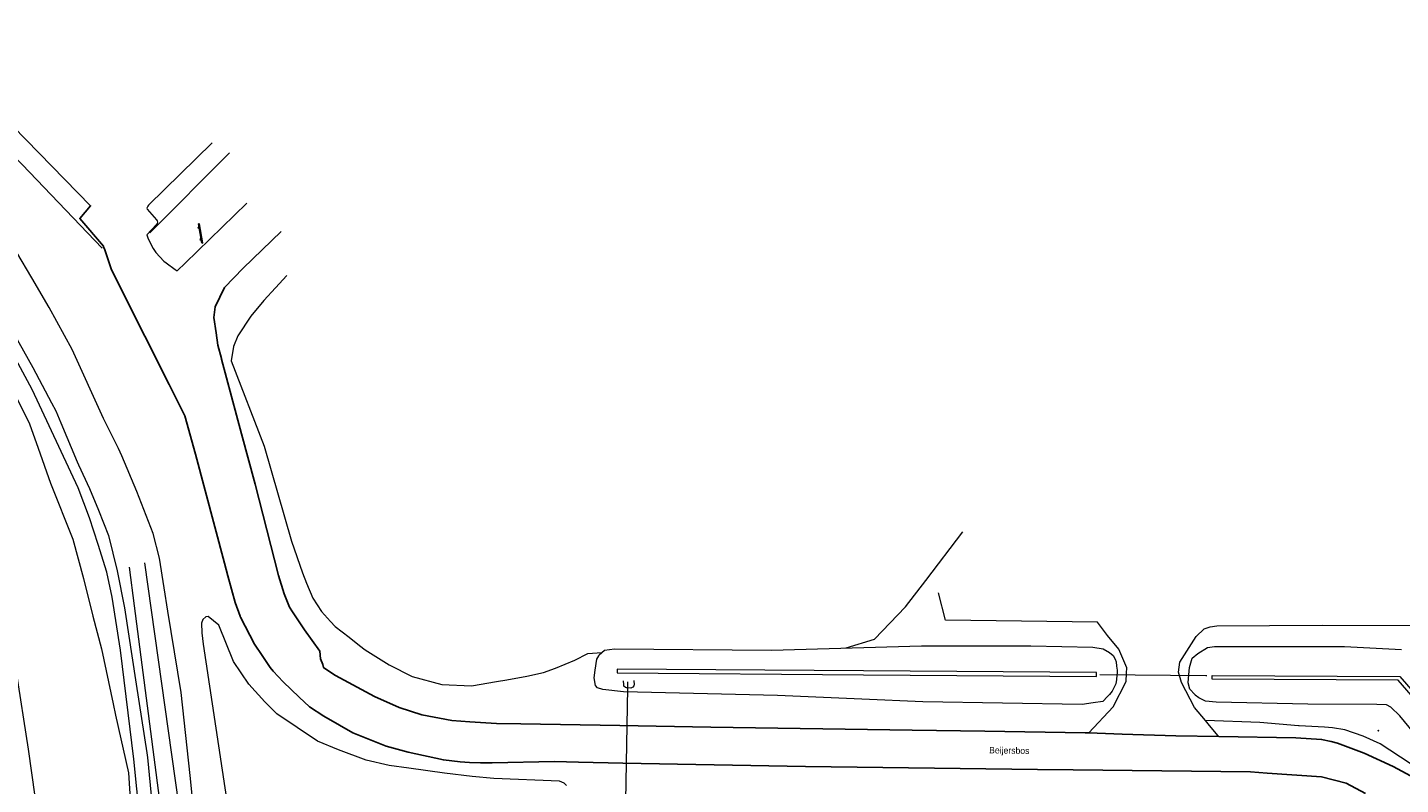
# Model space of a CAD drawing. Header units: metres. Extents: x 169249 to 194689, y 406250 to 412203.
# Tile 378 of 442: x 189816 to 190029, y 411633 to 411751. Entities that reach past the tile are written whole.
import ezdxf
from ezdxf.enums import TextEntityAlignment as Align

# ---------------------------------------------------------------- set-up
doc = ezdxf.new("R2010")
doc.units = ezdxf.units.M
doc.layers.get('0').update_dxf_attribs({"linetype": 'CONTINUOUS'})
for name, color, linetype, lineweight in [('BGT_NLCS_N264$0$B-WE-FV-GELEIDING_WILDRASTER-G', 252, 'CONTINUOUS', 18), ('BGT_NLCS_N264$0$B-WE-GW-TALUD_KRUIN-G', 252, 'CONTINUOUS', 18), ('BGT_NLCS_N264$0$B-WE-GW-TALUD_TEEN-G', 252, 'CONTINUOUS', 18), ('BGT_NLCS_N264$0$B-WE-GW-WATERGANG_INSTEEK-G', 252, 'CONTINUOUS', 18), ('BGT_NLCS_N264$0$B-WE-GW-WATERGANG_SLOOT_BODEM-G', 252, 'CONTINUOUS', 18), ('BGT_NLCS_N264$0$B-WE-IE-TERREINAFSCHEIDING_KUNSTMATIG_HEKWERK-G', 252, 'BGT_NLCS_N264$0$IE-TERREINAFSCHEIDING-KUNSTMATIG', 18), ('BGT_NLCS_N264$0$B-WE-KW-KUNSTWERK_DUIKER-G', 252, 'CONTINUOUS', 18), ('BGT_NLCS_N264$0$B-WE-OG-TOPOGRAFIE_CULTUURSCHEIDING-G', 252, 'CONTINUOUS', 18), ('BGT_NLCS_N264$0$B-WE-OG-TOPOGRAFIE_WEG_VERHARD-G', 252, 'CONTINUOUS', 18), ('BGT_NLCS_N264$0$B-WE-VW-VERKEERSTEKEN_BORD-S', 252, 'CONTINUOUS', 25), ('X-XX-AL-REFERENTIE-G', 7, 'CONTINUOUS', 18)]:
    doc.layers.add(name, color=color, linetype=linetype, lineweight=lineweight)
for name, color, linetype in [('BGT_NLCS_N264$0$B-WE-IE-MEUBILAIR_WEGMEUBILAIR-S', 252, 'CONTINUOUS'), ('BGT_NLCS_N264$0$B-WE-OG-TOPOGRAFIE_WEG_RIJWEG-G', 252, 'CONTINUOUS'), ('BGT_NLCS_N264$0$Label_Openbareruimte', 252, 'CONTINUOUS')]:
    doc.layers.add(name, color=color, linetype=linetype)
doc.styles.add('BGT_NLCS_N264$0$STANDARD', font='txt')
doc.linetypes.add('BGT_NLCS_N264$0$IE-TERREINAFSCHEIDING-KUNSTMATIG', pattern='A,4,[82,NLCS.SHX,S=0.75,R=90,X=0,Y=0],4,-2', length=10)

# ---------------------------------------------------------------- blocks, each defined once
blk = doc.blocks.new('BGT_NLCS_N264$0$SIE-WEG_SCHRIKHEK')
for points in [[(-1.125, 0), (-1.125, 0.1), (-1.5, 0.1), (-1.5, 0)], [(-0.375, 0), (-0.375, 0.1), (-0.75, 0.1), (-0.75, 0)], [(0.375, 0.1), (0, 0.1), (0, 0), (0.375, 0)], [(1.125, 0), (1.125, 0.1), (0.75, 0.1), (0.75, 0)]]:
    blk.add_hatch(color=0).paths.add_polyline_path(points)
at = {"color": 0}
for p, q in [((-1.125, 0), (-1.125, 0.1)), ((-0.75, 0), (-0.75, 0.1)), ((-0.375, 0), (-0.375, 0.1)), ((0, 0.1), (0, 0)), ((0.375, 0.1), (0.375, 0)), ((0.75, 0.1), (0.75, 0)), ((1.125, 0.1), (1.125, 0))]:
    blk.add_line(p, q, dxfattribs=at)
at = {"flags": 128}
for points in [[(-1.5, 0.1), (1.5, 0.1), (1.5, 0), (-1.5, 0)], [(-1.0125, 0.1), (-1.0125, 0.25), (-0.8625, 0.25), (-0.8625, 0.1)], [(0.8625, 0.1), (0.8625, 0.25), (1.0125, 0.25), (1.0125, 0.1)]]:
    blk.add_lwpolyline(points, close=True, dxfattribs=at)
blk = doc.blocks.new('BGT_NLCS_N264')
at = {"layer": 'BGT_NLCS_N264$0$B-WE-FV-GELEIDING_WILDRASTER-G'}
blk.add_polyline3d([(189833.81, 411622.94, 11.36), (189832.34, 411637.29, 11.25), (189830.29, 411654.18, 11.24), (189829, 411662.39, 11.29), (189828.16, 411666.27, 11.26), (189826.83, 411670.58, 11.31), (189825.48, 411674.69, 11.3), (189823.69, 411679.36, 11.27), (189816.58, 411694.63, 11.26), (189812.22, 411702.67, 11.23), (189808.68, 411708.47, 11.31), (189803.47, 411716.1, 11.27), (189795.24, 411726.68, 11.32), (189788.48, 411734.19, 11.31), (189782.86, 411739.89, 11.27), (189778.51, 411743.93, 11.06), (189774.79, 411747.3, 11.08), (189773.89, 411748.11, 11.08), (189773.28, 411748.58, 11.08), (189770.39, 411750.77, 11.1)], dxfattribs=at)
at = {"layer": 'BGT_NLCS_N264$0$B-WE-GW-TALUD_KRUIN-G'}
blk.add_polyline3d([(189822.07, 411600.5, 17.02), (189821.38, 411604.21, 16.77), (189820.15, 411611.46, 16.72), (189818.56, 411620.83, 16.65), (189815.99, 411638.83, 16.76), (189814.12, 411651.11, 16.7), (189812.61, 411658.46, 16.58), (189812.36, 411659.54, 16.57), (189810.75, 411666.55, 16.48), (189808.39, 411673.86, 16.46), (189805.56, 411680.48, 16.36), (189802.98, 411686.29, 16.33), (189801.19, 411690.3, 16.3), (189800.91, 411690.93, 16.29), (189798.14, 411697.05, 16.18), (189793.85, 411705.41, 15.77), (189787.16, 411715, 15.51), (189780.22, 411723.52, 15.52), (189777.15, 411727.09, 15.48), (189772.8, 411732.14, 15.43), (189771.68, 411733.44, 15.42), (189771.15, 411733.91, 15.4), (189761.8, 411742.32, 15.07), (189753.24, 411749.1, 14.93)], dxfattribs=at)
at = {"layer": 'BGT_NLCS_N264$0$B-WE-GW-TALUD_TEEN-G'}
blk.add_polyline3d([(189771.89, 411745.62, 11.48), (189780.93, 411737.63, 11.58), (189786.86, 411730.55, 11.63), (189793.99, 411722.73, 11.53), (189795.3, 411721.31, 11.51), (189801.18, 411714.94, 11.43), (189806.8, 411706.1, 11.41), (189811.01, 411699.6, 11.4), (189816.18, 411689.27, 11.45), (189817.5, 411685.52, 11.43), (189819.41, 411680.09, 11.42), (189822.87, 411671.38, 11.55), (189824.52, 411665.29, 11.46), (189826.01, 411659.45, 11.46), (189827.36, 411654.37, 11.44), (189829.13, 411645.84, 11.42), (189829.49, 411644.09, 11.41), (189831.5, 411635.16, 11.32), (189832.88, 411614.12, 11.58), (189833.06, 411611.37, 11.61), (189833.88, 411608.65, 11.61), (189834.23, 411608.12, 11.61), (189834.65, 411607.47, 11.61), (189834.82, 411607.3, 11.61)], dxfattribs=at)
at = {"layer": 'BGT_NLCS_N264$0$B-WE-GW-WATERGANG_INSTEEK-G'}
for points in [[(189810.35, 411709.2, 11.07), (189816.68, 411698.02, 11.12), (189819.59, 411692.54, 11.15), (189820.23, 411691.32, 11.15), (189821.02, 411689.42, 11.15), (189823.55, 411683.4, 11.16), (189823.75, 411682.95, 11.16), (189825.48, 411679.23, 11.15), (189826.89, 411675.87, 11.1), (189828.42, 411671.94, 11.09), (189829.78, 411666.49, 11.09), (189830.88, 411660.74, 11.06), (189832.71, 411648.89, 11.09), (189834.35, 411638.24, 11.12), (189834.46, 411637.53, 11.12), (189835.3, 411628.93, 11.09)], [(189842.06, 411625, 11.42), (189841.11, 411634.71, 11.43), (189839.69, 411647.6, 11.36), (189837.63, 411660.24, 11.3), (189837.06, 411663.86, 11.3), (189836.34, 411668.43, 11.3), (189835.33, 411672.29, 11.25), (189832.82, 411678.78, 11.14), (189830.51, 411684.32, 11.12), (189829.95, 411685.46, 11.13), (189827.65, 411690.11, 11.16), (189822.79, 411700.8, 11.23), (189819.23, 411707.35, 11.22), (189816.53, 411711.92, 11.28), (189814.22, 411715.85, 11.33)], [(189904.97, 411653.82, 11.64), (189905.38, 411654.19, 11.63), (189906.91, 411654.41, 11.62), (189931.26, 411654.19, 11.61), (189954.53, 411654.84, 11.88), (189971.53, 411654.87, 11.81), (189981.14, 411654.65, 11.87), (189982.75, 411654.41, 11.87), (189983.73, 411653.83, 11.93), (189984.29, 411653.37, 11.94), (189984.59, 411652.76, 11.99), (189984.74, 411652.36, 12.01), (189984.83, 411651.69, 12.02), (189984.93, 411651.06, 12), (189984.9, 411650.65, 12.01), (189984.88, 411650.28, 12.01), (189984.81, 411649.63, 12.02), (189984.69, 411648.93, 12.02), (189984.14, 411647.8, 12.02), (189983.71, 411647.32, 12.02), (189983.43, 411647.01, 12.02)], [(190030.94, 411641.33, 12.33), (190028.77, 411643.98, 11.99), (190027.37, 411645.31, 11.97), (190026.67, 411645.69, 11.98), (190025.19, 411645.76, 12.01), (190014.5, 411645.82, 12.01), (190000.26, 411646.12, 12.03), (189998.62, 411646.29, 12.11), (189997.6, 411646.77, 12.13), (189997.01, 411647.22, 12.13), (189996.94, 411647.28, 12.13), (189996.19, 411648.15, 12.13), (189995.95, 411649.13, 12.13), (189995.96, 411649.78, 12.12), (189996.13, 411651.5, 12.12), (189996.56, 411652.93, 12.12), (189997.42, 411653.68, 12.12), (189998.9, 411654.58, 12.13), (190000.01, 411654.76, 12.14), (190020.19, 411654.76, 12.09), (190029.01, 411654.26, 12.12)], [(189983.43, 411647.01, 12.02), (189982.66, 411646.2, 12.02), (189981.19, 411646, 12.02), (189979.46, 411645.76, 12.02), (189954.75, 411646.15, 11.93), (189945.3, 411646.57, 11.92), (189932.2, 411647.15, 11.91), (189908.33, 411647.7, 11.88), (189905.1, 411648.1, 11.8), (189904.28, 411648.34, 11.74), (189903.99, 411648.72, 11.71), (189903.75, 411649.86, 11.69), (189903.9, 411651.09, 11.68), (189904.16, 411652.78, 11.66), (189904.48, 411653.32, 11.65), (189904.55, 411653.44, 11.65), (189904.97, 411653.82, 11.64)]]:
    blk.add_polyline3d(points, dxfattribs=at)
at = {"layer": 'BGT_NLCS_N264$0$B-WE-GW-WATERGANG_SLOOT_BODEM-G'}
for points in [[(189907.85, 411629.17, 10.12), (189907.29, 411628.57, 9.87), (189907.04, 411628.31, 9.76), (189906.86, 411627.21, 9.76), (189906.12, 411617.33, 9.76), (189906.09, 411616.88, 9.76), (189904.6, 411616.4, 9.77), (189897.26, 411616.28, 9.77), (189873.92, 411616.02, 9.72), (189868.32, 411616.02, 9.72), (189858.36, 411616.03, 9.71), (189848.14, 411616.04, 9.71), (189846.94, 411616.17, 9.7), (189843.8, 411616.52, 9.67), (189843.35, 411616.57, 9.67), (189842.05, 411617.14, 9.67), (189841.68, 411617.73, 9.66), (189840.79, 411619.16, 9.66), (189840.36, 411622.87, 9.66), (189839.83, 411626.64, 9.65), (189834.05, 411667.71, 9.59)], [(189831.65, 411667.03, 9.57), (189832.42, 411661.08, 9.57), (189837.47, 411622.09, 9.56), (189838.12, 411619.14, 9.57), (189838.65, 411616.72, 9.58), (189839.93, 411614.96, 9.58), (189842.26, 411613.89, 9.56), (189844.27, 411613.49, 9.57), (189865.77, 411613.12, 9.59), (189892.97, 411613.26, 9.59), (189905.55, 411613.52, 9.59), (189907.95, 411614.16, 9.64), (189909.16, 411615.28, 9.67), (189909.98, 411618.87, 9.72), (189910.35, 411627.3, 9.76), (189910.23, 411628.37, 9.76), (189909.61, 411629.23, 9.87)], [(189945.55, 411650.97, 9.69), (189907.33, 411651.24, 9.71), (189907.32, 411650.64, 9.71), (189945.54, 411650.37, 9.69), (189981.71, 411650.11, 9.67), (189981.71, 411650.71, 9.67), (189945.55, 411650.97, 9.69)], [(189999.64, 411649.67, 9.58), (189999.65, 411650.27, 9.58), (190028.76, 411650.11, 9.43), (190037.69, 411639.81, 9.62), (190037.24, 411639.42, 9.62), (190028.49, 411649.51, 9.43), (189999.64, 411649.67, 9.58)]]:
    blk.add_polyline3d(points, dxfattribs=at)
at = {"layer": 'BGT_NLCS_N264$0$B-WE-IE-MEUBILAIR_WEGMEUBILAIR-S'}
blk.add_point((190025.44, 411641.69, 12.32), dxfattribs=at)
at = {"layer": 'BGT_NLCS_N264$0$B-WE-IE-TERREINAFSCHEIDING_KUNSTMATIG_HEKWERK-G'}
blk.add_line((189834.81, 411718.91, 11.52), (189847.17, 411731.33, 11.53), dxfattribs=at)
blk.add_polyline3d([(189827.44, 411716.56, 11.63), (189815.04, 411729.51, 11.66), (189804.97, 411739.75, 11.61)], dxfattribs=at)
at = {"layer": 'BGT_NLCS_N264$0$B-WE-KW-KUNSTWERK_DUIKER-G'}
for p, q in [((189908.69, 411630.81, 9.94), (189908.98, 411648.31, 9.96)), ((189908.98, 411648.31, 9.96), (189908.99, 411649.29, 9.96))]:
    blk.add_line(p, q, dxfattribs=at)
for points in [[(189998.84, 411650.18, 10.02), (189998.67, 411650.18, 10.02), (189982.24, 411650.35, 10.03), (189982.2, 411650.35, 10.03)], [(189908.98, 411648.31, 11.22), (189908.96, 411648.31, 11.22), (189908.79, 411648.35, 11.2), (189908.63, 411648.4, 11.15), (189908.39, 411648.6, 11.05), (189908.35, 411648.86, 10.93), (189908.34, 411649.43, 9.98)], [(189909.94, 411649.48, 10.04), (189909.95, 411648.8, 10.93), (189909.91, 411648.65, 11.21), (189909.77, 411648.42, 11.21), (189909.45, 411648.29, 11.24), (189908.98, 411648.31, 11.22)]]:
    blk.add_polyline3d(points, dxfattribs=at)
at = {"layer": 'BGT_NLCS_N264$0$B-WE-OG-TOPOGRAFIE_CULTUURSCHEIDING-G'}
blk.add_line((189904.97, 411653.82, 11.64), (189904.97, 411653.82, 11.64), dxfattribs=at)
for points in [[(189856.09, 411712.29, 11.15), (189854.32, 411710.39, 11.2), (189852.5, 411708.44, 11.24), (189850.5, 411706, 11.22), (189848.49, 411702.96, 11.21), (189847.82, 411701.27, 11.24), (189847.47, 411699.05, 11.23), (189852.57, 411685.81, 11.16), (189856.83, 411671.06, 11.43), (189858.5, 411666.17, 11.44), (189859.16, 411664.57, 11.46), (189860.1, 411662.26, 11.47), (189861.48, 411660.19, 11.49), (189862.85, 411658.65, 11.51), (189863.58, 411657.84, 11.51), (189865.74, 411656.17, 11.53), (189867.38, 411654.9, 11.54), (189868.25, 411654.22, 11.57), (189870.7, 411652.7, 11.6), (189871.99, 411651.91, 11.72), (189875.51, 411650.07, 11.79), (189880.12, 411648.86, 11.75), (189884.72, 411648.62, 11.79), (189888.64, 411649.3, 11.77), (189890.2, 411649.58, 11.76), (189893.34, 411650.13, 11.71), (189895.89, 411650.71, 11.66), (189897.77, 411651.38, 11.58), (189900.79, 411652.65, 11.48), (189902.78, 411653.67, 11.47), (189904.97, 411653.82, 11.64)], [(189942.89, 411654.52, 11.74), (189947.24, 411655.89, 11.86), (189952.07, 411660.89, 12.03), (189955.21, 411665, 11.97), (189960.98, 411672.54, 11.85)], [(189843.5, 411659.37, 11.84), (189843.07, 411658.91, 11.67), (189842.85, 411658.36, 11.58), (189842.92, 411656.89, 11.53), (189843.13, 411655.11, 11.49), (189847.47, 411626.29, 11.43)], [(189899.47, 411633.18, 12.06), (189899.14, 411633.57, 12.06), (189898.39, 411633.84, 12.06), (189888.2, 411634.27, 12.06), (189884.84, 411634.6, 12.12), (189880.56, 411635.08, 12.12), (189875.02, 411635.85, 12.14), (189871.94, 411636.29, 12.12), (189868.4, 411637.09, 12.09), (189864.12, 411638.73, 12.16), (189860.85, 411640.05, 12.14), (189854.52, 411644.29, 12.09), (189852.66, 411646.16, 12.02), (189850.2, 411648.89, 12.08), (189847.81, 411652.44, 12.1), (189845.55, 411658.04, 11.86), (189843.9, 411659.38, 11.88), (189843.5, 411659.37, 11.84)]]:
    blk.add_polyline3d(points, dxfattribs=at)
at = {"layer": 'BGT_NLCS_N264$0$B-WE-OG-TOPOGRAFIE_WEG_RIJWEG-G'}
for points in [[(189805.56, 411743.61, 11.38), (189825.64, 411723.11, 11.36), (189823.96, 411721.16, 11.34), (189827.64, 411716.83, 11.37), (189827.67, 411716.73, 11.37), (189827.83, 411716.27, 11.37), (189828.89, 411713.19, 11.36), (189834.07, 411702.88, 11.37), (189837.82, 411695.39, 11.37), (189840.25, 411690.52, 11.37), (189841.93, 411684.6, 11.43), (189846.42, 411667.67, 11.74), (189846.94, 411665.73, 11.78), (189848.09, 411661.57, 11.85), (189848.84, 411659.46, 11.88), (189848.87, 411659.38, 11.88), (189848.9, 411659.32, 11.88), (189849.6, 411657.89, 11.91), (189850.35, 411656.48, 11.95), (189851.07, 411655.13, 11.96), (189852.26, 411653.35, 11.97), (189853.48, 411651.47, 11.97), (189853.99, 411650.92, 11.97), (189855.52, 411649.28, 11.98), (189857.98, 411646.89, 12.03), (189859.62, 411645.38, 12.05), (189861.84, 411643.93, 12.07), (189864.27, 411642.53, 12.07), (189866.33, 411641.33, 12.07), (189868.67, 411640.41, 12.08), (189871.52, 411639.27, 12.1), (189874.9, 411638.33, 12.11), (189880.39, 411637.16, 12.12), (189883, 411636.86, 12.1), (189884.43, 411636.77, 12.1), (189886.11, 411636.68, 12.11), (189887.96, 411636.71, 12.1), (189897.6, 411636.89, 12.06), (189901.34, 411636.8, 12.09), (189908.22, 411636.64, 12.13), (189936.54, 411636.15, 12.2), (189972.54, 411635.68, 12.38), (189978.06, 411635.62, 12.4), (190005.62, 411635.29, 12.51), (190008.18, 411635.11, 12.52), (190016.62, 411634.51, 12.58), (190020.45, 411633.55, 12.59), (190023.44, 411631.94, 12.6)], [(189980.52, 411641.33, 12.23), (189979.96, 411641.34, 12.23), (189964.38, 411641.63, 12.2), (189953.08, 411641.77, 12.18), (189921.89, 411642.21, 11.94), (189907.73, 411642.48, 12.02), (189892.37, 411642.74, 11.99), (189888.62, 411642.82, 11.98), (189884.47, 411643.07, 11.91), (189881.67, 411643.29, 11.92), (189877.02, 411644.17, 11.96), (189873.5, 411645.28, 11.96), (189869.71, 411646.99, 11.93), (189863.64, 411650.24, 11.93), (189862.77, 411650.83, 11.91), (189861.8, 411651.47, 11.9), (189861.65, 411651.93, 11.88), (189861.32, 411652.85, 11.84), (189861.2, 411654.02, 11.79), (189858.82, 411657.32, 11.73), (189856.99, 411660.12, 11.68), (189856.51, 411660.86, 11.67), (189855.67, 411662.91, 11.63), (189854.79, 411665.78, 11.53), (189851.16, 411679.91, 11.32), (189849.07, 411687.72, 11.21), (189845.97, 411699.32, 11.17), (189845.94, 411699.43, 11.17), (189845.39, 411701.51, 11.16), (189845.12, 411703.38, 11.16), (189844.77, 411705.8, 11.15), (189844.96, 411707.42, 11.14), (189846.43, 411710.43, 11.14), (189847.86, 411711.92, 11.17), (189849.3, 411713.43, 11.19), (189855.22, 411719.11, 11.14)], [(190000.68, 411640.78, 12.32), (189994.02, 411640.9, 12.3), (189985.71, 411641.16, 12.26), (189980.52, 411641.33, 12.23)], [(190030.42, 411634.66, 12.56), (190027.75, 411636.13, 12.54), (190027.72, 411636.14, 12.54), (190023.23, 411638.18, 12.52), (190019.11, 411639.75, 12.45), (190018.12, 411640.01, 12.45), (190016.62, 411640.33, 12.43), (190012.65, 411640.56, 12.37), (190000.68, 411640.78, 12.32)]]:
    blk.add_polyline3d(points, dxfattribs=at)
at = {"layer": 'BGT_NLCS_N264$0$B-WE-OG-TOPOGRAFIE_WEG_VERHARD-G'}
for points in [[(189844.52, 411732.85, 11.43), (189834.64, 411723.21, 11.4), (189834.52, 411723.06, 11.39), (189834.45, 411722.93, 11.39), (189834.39, 411722.75, 11.39), (189834.41, 411722.61, 11.4), (189835.89, 411720.93, 11.41), (189835.97, 411720.8, 11.41), (189836, 411720.59, 11.4), (189835.98, 411720.38, 11.4), (189835.88, 411720.22, 11.4), (189834.39, 411718.61, 11.39), (189834.52, 411718.15, 11.39), (189834.64, 411717.9, 11.38), (189835.34, 411716.49, 11.34), (189835.78, 411715.88, 11.34), (189837.03, 411714.54, 11.33), (189837.39, 411714.26, 11.33), (189838.76, 411713.23, 11.31), (189839.06, 411713, 11.31), (189839.11, 411713.05, 11.31), (189840.31, 411714.22, 11.3), (189849.86, 411723.49, 11.21)], [(189980.52, 411641.33, 12.23), (189984.3, 411645.4, 12.17), (189986.33, 411649.3, 12.12), (189986.38, 411650.61, 12.14), (189986.42, 411651.45, 12.15), (189985.15, 411654.34, 12.16), (189983.39, 411656.45, 12.15), (189981.85, 411658.52, 12.15), (189958.3, 411658.82, 12.2), (189957.21, 411663.07, 12.14)], [(189998.6, 411643.27, 12.26), (189996.91, 411645.29, 12.21), (189994.89, 411649.15, 12.08), (189994.4, 411650.74, 12.06), (189994.64, 411652.3, 12.05), (189997.15, 411656.32, 12.19), (189998.42, 411657.47, 12.18), (189999.35, 411657.79, 12.17), (190000.36, 411657.94, 12.16), (190016.72, 411658.03, 12.12), (190031.55, 411658.01, 12.2), (190038.46, 411651.75, 12.27), (190041.72, 411646.34, 12.2), (190041.98, 411643.26, 12.34), (190041.96, 411641.13, 12.45)], [(190000.68, 411640.78, 12.32), (190000.54, 411640.94, 12.32), (189999.02, 411642.76, 12.27), (189998.6, 411643.27, 12.26)], [(190033.72, 411634.38, 12.59), (190033.04, 411634.84, 12.57), (190030.39, 411636.62, 12.46), (190025.69, 411639.67, 12.48), (190023.05, 411640.84, 12.48), (190020.21, 411641.8, 12.43), (190018.33, 411642.14, 12.42), (190017.08, 411642.21, 12.41), (190013.17, 411642.42, 12.4), (190013.06, 411642.43, 12.4), (190007.04, 411642.94, 12.34), (189998.6, 411643.27, 12.26)]]:
    blk.add_polyline3d(points, dxfattribs=at)
at = {"layer": 'BGT_NLCS_N264$0$B-WE-VW-VERKEERSTEKEN_BORD-S', "color": 7, "rotation": 99.77190123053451}
blk.add_blockref('BGT_NLCS_N264$0$SIE-WEG_SCHRIKHEK', (189842.76, 411718.83, 11.36), dxfattribs=at)
at = {"layer": 'BGT_NLCS_N264$0$Label_Openbareruimte', "color": 252, "lineweight": 18, "style": 'BGT_NLCS_N264$0$STANDARD'}
blk.add_text('Beijersbos', height=1, rotation=-0.9739, dxfattribs=at).set_placement((189968.17, 411638.5), align=Align.MIDDLE)

msp = doc.modelspace()

# ---------------------------------------------------------------- block references
at = {"layer": 'X-XX-AL-REFERENTIE-G'}
msp.add_blockref('BGT_NLCS_N264', (0, 0), dxfattribs=at)

doc.saveas('drawing.dxf')
